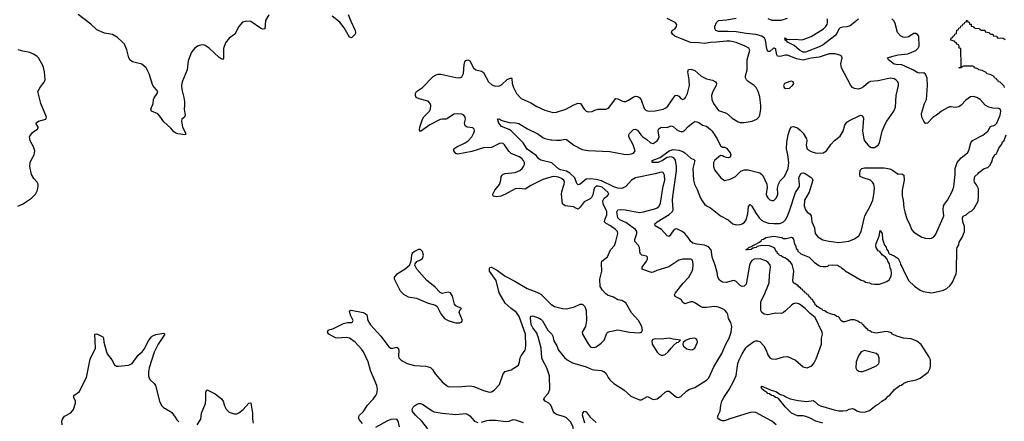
# Model space of a CAD drawing. Header units: inches. Extents: x 1473912 to 1647258, y 640388 to 773423.
# Tile 377 of 420: x 1604609 to 1614587, y 683287 to 687358. Entities that reach past the tile are written whole.
import ezdxf

# ---------------------------------------------------------------- set-up
doc = ezdxf.new("R2010")
doc.units = ezdxf.units.IN
doc.header["$MEASUREMENT"] = 0
doc.layers.add('B6608', color=7, linetype='Continuous')
doc.layers.add('B6618', color=7, linetype='Continuous')

msp = doc.modelspace()

# ---------------------------------------------------------------- linework, layer by layer
at = {"layer": 'B6608', "color": 5}
for points, elevation in [([(1607134.1, 687405.9), (1607098.7, 687350), (1607094.6, 687265.4), (1607070, 687263.5), (1607050, 687271), (1606950, 687339.7), (1606910, 687344.4), (1606868.3, 687331.7), (1606828.7, 687290), (1606790, 687212), (1606730, 687171.8), (1606696, 687124), (1606673.4, 687066.6), (1606675.3, 686970), (1606670, 686954), (1606650, 686960.5), (1606630, 686975.4), (1606530, 687069.8), (1606490, 687096.4), (1606470, 687102.6), (1606439.9, 687100.1), (1606409.2, 687090.8), (1606383, 687070), (1606350.5, 687030), (1606317.4, 686942.6), (1606306.5, 686850), (1606256, 686730), (1606250.3, 686690.3), (1606252.2, 686650), (1606272.7, 686570), (1606278, 686530), (1606279.1, 686490), (1606274, 686450), (1606287.3, 686390), (1606278, 686370), (1606250.8, 686349.2), (1606248.4, 686330), (1606259.5, 686270), (1606287.7, 686210), (1606290.8, 686190), (1606210, 686200.5), (1606190, 686207.3), (1606170, 686222), (1606138.9, 686258.9), (1606070, 686321.3), (1606030, 686382), (1606010, 686404.5), (1605944, 686430), (1605937.2, 686450), (1605960.9, 686510), (1605966, 686550), (1605972.5, 686567.5), (1606002, 686610), (1606008.7, 686630), (1605957.2, 686690), (1605921.2, 686810), (1605889.3, 686870), (1605845.9, 686905.9), (1605750.8, 686930.8), (1605727.3, 686947.3), (1605713.7, 686970), (1605693.9, 687053.9), (1605669.7, 687110), (1605651.7, 687131.7), (1605598.7, 687178.7), (1605550, 687207.3), (1605470, 687221), (1605390, 687255.1), (1605330, 687314), (1605202, 687410)], 680), ([(1607939.3, 687410), (1607963.9, 687343.9), (1608008.4, 687250), (1608012.4, 687230), (1608008, 687212), (1607970, 687173.2), (1607950, 687181.2), (1607897.3, 687277.3), (1607854.1, 687334.1), (1607775.1, 687395.1)], 680), ([(1604590, 685468.7), (1604637.2, 685490), (1604730, 685547.7), (1604769.5, 685590), (1604789.6, 685630), (1604797, 685670), (1604795.1, 685690), (1604786, 685710), (1604752.7, 685750), (1604730, 685788.7), (1604712.7, 685870), (1604714, 685910), (1604724.1, 685935.9), (1604757.2, 685990), (1604761.2, 686030), (1604749.5, 686069.5), (1604714, 686130), (1604708.7, 686170), (1604734, 686210), (1604755.3, 686230), (1604788.7, 686250), (1604796, 686264), (1604797.2, 686270), (1604773.2, 686310), (1604799, 686330), (1604874, 686350), (1604881.2, 686370), (1604824.5, 686510), (1604793.2, 686630), (1604821.2, 686678.8), (1604856.4, 686723.6), (1604866.3, 686750), (1604858.9, 686830), (1604845.6, 686885.6), (1604799.5, 686970), (1604780.9, 686990), (1604747.3, 687010), (1604710, 687025), (1604639.1, 687039.1), (1604594, 687054)], 720), ([(1610000, 685763.9), (1609990, 685762.6), (1609910, 685739.8), (1609790, 685677.4), (1609730, 685639.6), (1609670, 685646.1), (1609630, 685643.9), (1609530.4, 685590), (1609484, 685570), (1609442.3, 685562.3), (1609408.2, 685568.2), (1609402.9, 685590), (1609425.1, 685630), (1609471, 685689), (1609485, 685730), (1609489.8, 685770), (1609498, 685782), (1609508.5, 685791.5), (1609530, 685799.3), (1609630, 685811), (1609676.4, 685830), (1609701.8, 685850), (1609715.9, 685870), (1609723.1, 685890), (1609723.8, 685910), (1609715.3, 685930), (1609696.8, 685950), (1609670, 685966.5), (1609590, 686002.4), (1609565.9, 686025.9), (1609523.1, 686090), (1609510, 686102.4), (1609490, 686107.9), (1609470, 686102.9), (1609390, 686061.8), (1609310, 686059.5), (1609190, 686022.5), (1609050, 685995.4), (1609030, 686000.5), (1609009.7, 686030), (1609009.5, 686050), (1609039.5, 686070), (1609123.6, 686110), (1609155.1, 686130), (1609191.9, 686170), (1609212.4, 686210), (1609216.3, 686230), (1609214, 686250), (1609201, 686261), (1609144, 686270), (1609123.3, 686283.3), (1609116.8, 686310), (1609125.8, 686350), (1609122.8, 686370), (1609110.8, 686390), (1609090, 686400.3), (1609050, 686405.5), (1609010, 686400.8), (1608944, 686356), (1608930, 686350.9), (1608890, 686350.8), (1608870, 686345.6), (1608766.6, 686293.4), (1608670, 686225.1), (1608662, 686242), (1608664.2, 686270), (1608692, 686350), (1608705.4, 686374.6), (1608761.1, 686430), (1608772.4, 686450), (1608776.3, 686490), (1608769.6, 686510), (1608750, 686531.1), (1608656.4, 686556.4), (1608626, 686570), (1608619.5, 686590), (1608619.5, 686610), (1608629.3, 686630), (1608690, 686670.8), (1608798.9, 686781.1), (1608830, 686799.5), (1608850, 686804.9), (1608875.3, 686804.7), (1609030, 686771.8), (1609069.6, 686770.4), (1609090, 686779.1), (1609106.1, 686813.9), (1609114.3, 686905.7), (1609120.7, 686930), (1609130, 686944), (1609150, 686950.4), (1609170, 686942), (1609208.5, 686870), (1609230, 686850.5), (1609290, 686835.8), (1609310, 686821.6), (1609360.4, 686730), (1609390, 686701.3), (1609410, 686690.4), (1609430, 686686), (1609470, 686686.7), (1609490, 686696.4), (1609550, 686752), (1609590, 686770.6), (1609597.6, 686757.6), (1609601.1, 686710), (1609613.4, 686670), (1609644.9, 686610), (1609690, 686561.1), (1609790, 686516.5), (1609850, 686478), (1609930, 686439.7), (1610000, 686421.5)], 680), ([(1610000, 685906.3), (1609890, 685934.5), (1609870, 685949.2), (1609842.7, 685982.7), (1609750, 686045.4), (1609709.8, 686109.8), (1609590.7, 686230.7), (1609570, 686244.7), (1609490, 686274), (1609463.6, 686310), (1609450, 686354), (1609451.1, 686351.1), (1609465.6, 686354.4), (1609495.6, 686335.6), (1609570, 686316.5), (1609632.6, 686312.6), (1609665.8, 686305.8), (1609753.6, 686253.6), (1609860.2, 686200.2), (1609910, 686163.1), (1609930, 686154), (1609990, 686140.3), (1610000, 686139.5)], 660), ([(1608084.4, 683264.4), (1608050, 683307), (1608042.4, 683330), (1608054, 683350), (1608090, 683384.4), (1608135.1, 683450), (1608190, 683511.4), (1608217.1, 683550), (1608226.5, 683570), (1608233.3, 683610), (1608227.1, 683650), (1608162.3, 683802.3), (1608138.9, 683890), (1608092.1, 683990), (1608074.9, 684014.9), (1608007.2, 684090), (1607952.4, 684130), (1607917.1, 684137.1), (1607830, 684128.7), (1607810, 684133.5), (1607742.9, 684170), (1607729.6, 684190), (1607734, 684210), (1607790, 684226.7), (1607890, 684277.8), (1607930, 684287.6), (1607971.2, 684288.8), (1607983.2, 684296.8), (1607989.3, 684310), (1607962.3, 684362.3), (1607952.7, 684407.3), (1607967.7, 684412.3), (1608090.6, 684390), (1608110, 684380.9), (1608125.4, 684365.4), (1608138.5, 684310), (1608164, 684264), (1608270, 684148.9), (1608350, 684041.7), (1608370, 684028.9), (1608390, 684027.9), (1608430, 684039.5), (1608445.5, 684030), (1608450.2, 684010.2), (1608447.2, 683950), (1608451.4, 683931.4), (1608470, 683910.4), (1608490, 683897.4), (1608534.3, 683874.3), (1608610, 683851.4), (1608725.8, 683845.8), (1608771.8, 683831.8), (1608793.7, 683813.7), (1608818.3, 683770), (1608890, 683688.5), (1608930, 683652.2), (1608950, 683641.1), (1608970, 683636.9), (1609090, 683640.2), (1609171.9, 683648.1), (1609210, 683640.6), (1609310, 683598.3), (1609370, 683584.4), (1609390, 683586), (1609417, 683603), (1609470, 683659.1), (1609510, 683767.3), (1609528.7, 683791.3), (1609590, 683810.3), (1609662.6, 683857.4), (1609674.3, 683885.7), (1609682, 683930), (1609691, 683950), (1609732.2, 684010), (1609739.8, 684050), (1609733.6, 684170), (1609670.9, 684350), (1609644.5, 684390), (1609590, 684429.9), (1609530, 684485.5), (1609466.3, 684590), (1609435.8, 684715.8), (1609371.3, 684810), (1609370, 684838), (1609374.8, 684845.2), (1609389.7, 684850.3), (1609450, 684816), (1609530, 684757.3), (1609626.7, 684706.7), (1609752, 684632), (1609850, 684596.6), (1609890, 684575), (1609990, 684474), (1610000, 684468.2)], 680), ([(1610000, 683426.2), (1609990, 683451.5), (1609970, 683472.2), (1609934, 683490), (1609921.3, 683510), (1609928.3, 683530), (1609964.2, 683570), (1609982.4, 683610), (1609978.5, 683750), (1609950.4, 683830.4), (1609906.2, 683910), (1609899.8, 683930), (1609892.8, 684030), (1609864.3, 684144.3), (1609846.1, 684186.1), (1609810, 684236.4), (1609793.8, 684270), (1609786.8, 684333.2), (1609790, 684354.8), (1609810, 684357.6), (1609872.8, 684332.8), (1609890, 684324.4), (1609907, 684307), (1609962.3, 684210), (1610000, 684169.7)], 660), ([(1605039.8, 683250), (1605037.6, 683290), (1605042.7, 683310), (1605061.5, 683338.5), (1605126.7, 683373.3), (1605154.5, 683405.5), (1605175.6, 683470), (1605175.6, 683490), (1605158.3, 683530), (1605158, 683550), (1605214.2, 683590), (1605257.6, 683682.4), (1605285, 683730), (1605321.8, 683918.2), (1605376.4, 684030), (1605370, 684170.7), (1605390, 684172.4), (1605450, 684144.9), (1605458, 684130), (1605462, 684090), (1605487.9, 683990), (1605497, 683970), (1605542, 683910), (1605570, 683861), (1605590, 683846), (1605610, 683846), (1605710, 683857.1), (1605730, 683861.6), (1605750, 683872.7), (1605810, 683958), (1605850, 683992.7), (1605870, 684017.1), (1605915.7, 684104.3), (1605940, 684140), (1605952.7, 684150), (1605990, 684165.7), (1606070, 684180.7), (1606079.1, 684170), (1606011.8, 684068.2), (1605973.3, 683986.7), (1605921.2, 683830), (1605914.5, 683790), (1605914.8, 683750), (1605918.6, 683730), (1605930, 683707.4), (1605971.9, 683671.9), (1605986, 683650), (1606026.3, 683490), (1606046.7, 683446.7), (1606066.1, 683426.1), (1606131.5, 683391.5), (1606150, 683375.5), (1606185.5, 683330), (1606201.7, 683301.7), (1606221.3, 683281.3)], 680), ([(1606408.2, 683250), (1606443.1, 683310), (1606451.3, 683370), (1606492, 683468), (1606496.9, 683510), (1606496.6, 683583.4), (1606501.2, 683598.8), (1606510, 683606.8), (1606590, 683567), (1606654, 683514), (1606671.5, 683491.5), (1606682.8, 683442.8), (1606700.5, 683410), (1606730, 683381.6), (1606781.7, 683361.7), (1606810, 683363.8), (1606830, 683374), (1606873, 683407), (1606930, 683470.6), (1606950, 683474.8), (1606952.2, 683472.2), (1606969.2, 683370), (1606968.5, 683310), (1606975, 683270)], 680), ([(1608743.7, 683210), (1608684.4, 683290), (1608619.7, 683350), (1608590, 683385.6), (1608587.2, 683410), (1608596.5, 683430), (1608610, 683445.8), (1608630, 683459.2), (1608650, 683467.4), (1608670, 683468.5), (1608690, 683461.6), (1608790, 683392.2), (1608810, 683384.2), (1608890, 683369.2), (1609030, 683357.3), (1609130, 683365.5), (1609150, 683357.1), (1609170, 683341.6), (1609217.1, 683290), (1609250, 683275.6)], 660), ([(1608456.9, 683230), (1608446, 683290), (1608429.3, 683309.3), (1608370, 683304.2), (1608330, 683289.7), (1608215.4, 683224.6)], 680), ([(1609290, 683278.3), (1609343.8, 683296.2), (1609370, 683299.6), (1609430, 683298.5), (1609534.3, 683285.7), (1609569.7, 683290.3), (1609610, 683306), (1609630, 683303.8), (1609710, 683274.9)], 660)]:
    msp.add_lwpolyline(points, dxfattribs=dict(at, elevation=elevation))
at = {"layer": 'B6608', "color": 5, "elevation": 720}
msp.add_lwpolyline([(1608670, 685029), (1608650, 685029), (1608610, 685009.2), (1608586.8, 684990), (1608578.8, 684970), (1608572, 684910), (1608556.3, 684863.7), (1608514.8, 684830), (1608425.9, 684774.1), (1608404.9, 684750), (1608404.9, 684730), (1608412.6, 684710), (1608465.7, 684610), (1608496.7, 684576.7), (1608544, 684550), (1608630, 684535), (1608750, 684484.2), (1608823.4, 684463.4), (1608838.4, 684450), (1608876.1, 684376.1), (1608914.8, 684330), (1608950, 684310.5), (1608990, 684295.5), (1609030, 684286.4), (1609070, 684286), (1609087, 684293), (1609097, 684310), (1609064, 684390), (1609070, 684414), (1609086, 684430), (1609030, 684459), (1609014.8, 684474.8), (1608996, 684556), (1608975.1, 684590), (1608950, 684597.6), (1608890, 684582.9), (1608870, 684591.6), (1608816, 684650), (1608735.3, 684715.3), (1608634.5, 684830), (1608614, 684870), (1608615.3, 684884.7), (1608633.2, 684906.8), (1608670, 684924), (1608690, 684938.8), (1608702, 684970), (1608692, 685010)], close=True, dxfattribs=at)
at = {"layer": 'B6618', "color": 5}
for points, elevation in [([(1610000, 686139.5), (1610050, 686135.8), (1610090, 686138), (1610130, 686147.2), (1610150, 686144.9), (1610225.7, 686085.7), (1610310, 686043.2), (1610370, 686031.6), (1610590, 686023.2), (1610730, 685995.4), (1610770, 685991.9), (1610810, 685997.5), (1610830, 686006.2), (1610844.8, 686030), (1610827, 686090), (1610781.8, 686170), (1610781, 686190), (1610790, 686206), (1610830, 686244.9), (1610850, 686250.3), (1610870, 686237.6), (1610904.9, 686190), (1610925.3, 686170), (1610964.8, 686144.8), (1611003, 686110), (1611030, 686104.9), (1611069.6, 686130), (1611082.7, 686150), (1611088.6, 686170), (1611078.3, 686230), (1611084.2, 686250), (1611098, 686262), (1611112.2, 686267.8), (1611170, 686263.9), (1611210, 686282), (1611230, 686276), (1611270, 686240.2), (1611290, 686230.2), (1611310, 686224.2), (1611330, 686224.9), (1611350, 686237.6), (1611384.6, 686275.4), (1611430, 686313), (1611450, 686324.9), (1611470, 686322), (1611490, 686315.5), (1611528.5, 686288.5), (1611570, 686277.6), (1611610, 686246.7), (1611625.3, 686230), (1611676.9, 686150), (1611710, 686081), (1611730, 686066), (1611750, 686067.3), (1611770, 686055.5), (1611810.4, 686010), (1611816.3, 685990), (1611810, 685965.2), (1611790, 685958), (1611770, 685960.7), (1611746.9, 685966.9), (1611730, 685978), (1611710, 685980.9), (1611650.4, 685930), (1611641.5, 685910), (1611640.3, 685870), (1611650, 685834.8), (1611714.2, 685754.2), (1611750, 685728), (1611810, 685740.3), (1611862.9, 685770), (1611917.5, 685822.5), (1611950, 685836.3), (1611990, 685834.9), (1612110, 685804.4), (1612130, 685790.5), (1612138.2, 685778.2), (1612179.3, 685690), (1612183.4, 685656.6), (1612174.8, 685590), (1612181, 685570), (1612190, 685552), (1612210, 685532), (1612230, 685524.7), (1612250, 685524.7), (1612270, 685544.7), (1612284, 685570), (1612291.8, 685590), (1612289.4, 685650), (1612298.7, 685690), (1612316.1, 685723.9), (1612359.7, 685770), (1612396.5, 685850), (1612403.9, 685910), (1612394.3, 685990), (1612381.2, 686050), (1612384.2, 686115.8), (1612396, 686190), (1612413.7, 686246.3), (1612430, 686272.4), (1612450, 686275.8), (1612490, 686261.3), (1612519.1, 686239.1), (1612547.9, 686207.9), (1612582.4, 686150), (1612584.9, 686130), (1612578.9, 686090), (1612581.7, 686070), (1612588.8, 686050), (1612599.9, 686039.9), (1612630, 686021.7), (1612670, 686010.3), (1612693.6, 686006.4), (1612750, 686007.7), (1612784, 686030), (1612827.5, 686092.5), (1612867, 686133), (1612922.7, 686177.3), (1612953.1, 686226.9), (1612969.7, 686290), (1612990, 686319.3), (1613010, 686334.4), (1613130, 686391), (1613150, 686384.7), (1613160.7, 686360.7), (1613150.4, 686230), (1613162.4, 686150), (1613170.4, 686130), (1613205.7, 686085.7), (1613230, 686065.5), (1613241.7, 686061.7), (1613270, 686062.4), (1613310, 686086.7), (1613323.5, 686110), (1613350.7, 686229.3), (1613380.2, 686300.2), (1613395.6, 686330), (1613467.6, 686432.4), (1613485.4, 686470), (1613490.8, 686590), (1613515.9, 686690), (1613515.3, 686710), (1613508.3, 686728.3), (1613489.1, 686749.1), (1613470, 686759.8), (1613430, 686767), (1613310, 686738.3), (1613230, 686731.6), (1613210, 686722), (1613160.6, 686679.4), (1613130, 686661.6), (1613104.7, 686655.3), (1613070, 686659.7), (1613050, 686671.3), (1613030, 686691.8), (1612938.7, 686870), (1612931.5, 686910), (1612945.2, 686970), (1612937.2, 686990), (1612930, 686995.1), (1612872.2, 687012.2), (1612812.9, 687012.9), (1612710, 686979.4), (1612630, 686967.4), (1612550, 686947), (1612480.8, 686960.8), (1612390, 686997.8), (1612370, 686998.8), (1612330, 686987.4), (1612305.4, 686985.4), (1612289.7, 686989.7), (1612281.1, 687001.1), (1612273.3, 687053.3), (1612270, 687061.2), (1612255.3, 687070), (1612246.8, 687070), (1612210, 687035.1), (1612190, 687037), (1612181.5, 687061.5), (1612166.9, 687150), (1612157.1, 687170), (1612130.2, 687190.2), (1612070, 687207.7), (1611970, 687217.1), (1611870, 687236), (1611790, 687239.9), (1611690, 687237.3), (1611665.1, 687250), (1611652.1, 687270), (1611652.2, 687290), (1611668.9, 687331.1), (1611689, 687351), (1611770, 687355.5), (1611870, 687372.5)], 660), ([(1610000, 686421.5), (1610010, 686418.9), (1610050, 686422.2), (1610144, 686450), (1610223.5, 686496.5), (1610270, 686513.7), (1610290.6, 686510), (1610330.4, 686450), (1610350, 686432.4), (1610370, 686425.3), (1610410, 686427), (1610437.7, 686442.3), (1610470, 686450.4), (1610550, 686450.7), (1610577.2, 686462.8), (1610650, 686558.4), (1610670, 686557.6), (1610710, 686536), (1610729.6, 686530.4), (1610750, 686530.3), (1610778.2, 686541.8), (1610825.6, 686574.4), (1610850, 686582.4), (1610870, 686580.8), (1610890, 686568.9), (1610905.3, 686545.3), (1610937, 686457), (1610958.5, 686438.5), (1610990, 686432.4), (1611050, 686434.3), (1611130, 686451), (1611156.2, 686463.8), (1611177.4, 686482.6), (1611250, 686590.4), (1611270, 686594.9), (1611290, 686582), (1611310, 686559.3), (1611330, 686550.4), (1611350, 686560.4), (1611357.4, 686570), (1611376.8, 686610), (1611395.7, 686690), (1611394.4, 686750), (1611378.9, 686830), (1611386.7, 686853.3), (1611410, 686857.6), (1611450, 686844.2), (1611510, 686790.2), (1611534.9, 686774.9), (1611570, 686759.8), (1611630, 686745), (1611659.5, 686730), (1611670.3, 686710), (1611666.5, 686690), (1611632.4, 686630), (1611621, 686590), (1611622.3, 686550), (1611639, 686510), (1611690, 686439.1), (1611771.6, 686411.6), (1611830, 686361.7), (1611890, 686323.1), (1611910, 686316), (1611950, 686314.6), (1612031.3, 686328.7), (1612079.3, 686350), (1612099.5, 686370), (1612110, 686391.3), (1612121.3, 686450), (1612121.3, 686490), (1612110, 686575.3), (1612091.7, 686631.7), (1612072.3, 686670), (1612052.3, 686690), (1611990, 686733), (1611974.3, 686750), (1611965.4, 686770), (1611965.4, 686790), (1611979.7, 686850), (1611982, 686950), (1612008.2, 687050), (1611999.6, 687070), (1611960.7, 687090), (1611870, 687125.5), (1611810, 687139.2), (1611770, 687141), (1611670, 687128.8), (1611610, 687127.7), (1611550, 687117.2), (1611490, 687125.2), (1611406.5, 687126.5), (1611249.3, 687190), (1611224.5, 687210), (1611215.1, 687230), (1611222.7, 687250), (1611250, 687270.4), (1611266, 687290), (1611269.6, 687310), (1611251.5, 687330), (1611172, 687370)], 680), ([(1612273.6, 683250), (1612231.6, 683290), (1612070, 683378), (1612050, 683380.9), (1612010, 683376.2), (1611806.4, 683313.6), (1611750, 683291.6), (1611730, 683291.8), (1611710, 683299.5), (1611693.2, 683310), (1611683.6, 683323.6), (1611680.9, 683330), (1611687.3, 683350), (1611707.8, 683390), (1611713.5, 683450), (1611723.9, 683490), (1611744.2, 683530), (1611797.2, 683610), (1611842, 683690), (1611869.7, 683750.3), (1611886.4, 683873.6), (1611898.5, 683910), (1611930, 683971.8), (1611967.6, 684032.4), (1611983.5, 684050), (1612050, 684097.8), (1612070, 684104.6), (1612084.2, 684104.2), (1612110, 684095.3), (1612150, 684054), (1612172.8, 684010), (1612190, 683960.7), (1612210, 683930.7), (1612230, 683920.5), (1612270, 683917.1), (1612350, 683940.4), (1612390, 683943.8), (1612470, 683908.5), (1612550, 683839.5), (1612590, 683830.4), (1612635.1, 683850), (1612659.4, 683880.6), (1612679.7, 683920.3), (1612734.2, 684070), (1612734.8, 684130), (1612743.8, 684170), (1612740.3, 684190), (1612670, 684339), (1612619.1, 684379.1), (1612570, 684430.6), (1612510, 684473.8), (1612490, 684482.2), (1612470, 684484.1), (1612450, 684478.8), (1612432.7, 684467.3), (1612370, 684405.7), (1612350, 684389.7), (1612330, 684381), (1612270, 684382.8), (1612190, 684367.3), (1612154, 684374), (1612129.7, 684390), (1612120.9, 684410), (1612118.7, 684430), (1612119.8, 684490), (1612124.2, 684510), (1612154.6, 684565.4), (1612203, 684690), (1612206.9, 684770), (1612219.1, 684850), (1612213.5, 684873.5), (1612190, 684900.7), (1612170, 684914.5), (1612113.1, 684933.1), (1612051, 684931), (1612030, 684917.7), (1612011.6, 684890), (1612005.4, 684870), (1611970, 684679), (1611950, 684655.6), (1611930, 684654.3), (1611910, 684663.5), (1611870, 684704), (1611850, 684713.6), (1611830, 684712.3), (1611770, 684693.4), (1611730, 684696.8), (1611699.7, 684719.7), (1611682.6, 684750), (1611676.9, 684796.9), (1611658, 684870), (1611627.5, 684950), (1611619.9, 685010), (1611612.1, 685030), (1611590, 685055.9), (1611550, 685073.9), (1611470, 685082.6), (1611430, 685094), (1611410.4, 685110.4), (1611383.9, 685150), (1611349.5, 685189.5), (1611323.5, 685210), (1611270, 685237.6), (1611250, 685235.6), (1611230, 685219.7), (1611190, 685160.5), (1611170, 685167.6), (1611113.3, 685230), (1611049.6, 685270), (1611045.1, 685290), (1611069.6, 685310), (1611190, 685382.1), (1611221.4, 685410), (1611231.8, 685430), (1611225.5, 685530), (1611227.3, 685567.3), (1611264.8, 685824.8), (1611266.4, 685870), (1611255.9, 685935.9), (1611237.5, 685957.5), (1611210, 685968), (1611170, 685962), (1611124.2, 685930), (1611078, 685910), (1611018, 685910), (1611019.3, 685930), (1611098.2, 685961.8), (1611190, 686028.8), (1611230, 686041.8), (1611290, 686035.7), (1611330, 686022.7), (1611350.2, 686010), (1611410, 685955.5), (1611441.1, 685941.1), (1611451.5, 685930), (1611431.7, 685850), (1611436.5, 685730), (1611446.5, 685690), (1611475.9, 685635.9), (1611508.3, 685550), (1611523.6, 685523.6), (1611550, 685488.4), (1611570, 685470.4), (1611610.2, 685450.2), (1611710, 685370.3), (1611790, 685330.3), (1611835.5, 685290), (1611870, 685279.7), (1611910, 685283), (1611930, 685290.2), (1611953, 685307), (1611970, 685328.9), (1611989.1, 685390), (1611994.5, 685465.5), (1612010, 685485.5), (1612030, 685466.7), (1612064.9, 685404.9), (1612102.9, 685350), (1612127, 685327), (1612150, 685313.7), (1612196.5, 685296.5), (1612250, 685290.9), (1612310, 685294), (1612330, 685298.8), (1612350, 685310.2), (1612370.3, 685329.7), (1612390, 685367.9), (1612414.7, 685430), (1612471.7, 685608.3), (1612511.1, 685668.9), (1612512.9, 685692.9), (1612505.8, 685750), (1612510, 685773.4), (1612530, 685801.6), (1612550, 685804.4), (1612570, 685799.5), (1612630, 685759.3), (1612639.3, 685750), (1612646.4, 685730), (1612608.7, 685610), (1612563.7, 685530), (1612559.3, 685470), (1612571.7, 685430), (1612588.6, 685408.6), (1612614.9, 685390), (1612629, 685370), (1612638, 685310), (1612663.1, 685250), (1612670.6, 685190), (1612697.3, 685157.3), (1612747.9, 685127.9), (1612810, 685111.8), (1612910, 685100.3), (1613010, 685113.7), (1613070, 685136.9), (1613113.3, 685166.7), (1613136.5, 685210), (1613172.5, 685370), (1613230, 685475.3), (1613253.2, 685530), (1613265.6, 685585.6), (1613273, 685650), (1613265, 685690), (1613251.7, 685711.7), (1613230.5, 685730.5), (1613155.3, 685755.3), (1613127.3, 685770), (1613123.6, 685790), (1613126.3, 685833.7), (1613144, 685850), (1613170, 685855.8), (1613370, 685855.9), (1613426, 685846), (1613453.6, 685833.6), (1613510, 685794), (1613550, 685796), (1613570, 685782), (1613573.7, 685730), (1613551.4, 685630), (1613551.3, 685571.3), (1613561.7, 685530), (1613568.9, 685450), (1613577.8, 685410), (1613600.4, 685340.4), (1613625.3, 685290), (1613647, 685230), (1613670, 685204.2), (1613750, 685155.5), (1613790, 685144.9), (1613830, 685142), (1613850, 685144.9), (1613870, 685155.5), (1613890, 685178), (1613968.3, 685351.7), (1613973.3, 685370), (1613968.3, 685430), (1613972.2, 685470), (1613980.3, 685490), (1614009.8, 685530), (1614055.8, 685610), (1614075.2, 685664.8), (1614088.9, 685790), (1614088.9, 685850), (1614108.7, 685910), (1614150, 685959.5), (1614214, 686010), (1614226.9, 686033.1), (1614248.6, 686110), (1614265.4, 686134.6), (1614370, 686188.8), (1614420.5, 686230), (1614446, 686274), (1614490, 686288.1), (1614511.9, 686310), (1614543.5, 686390), (1614552.3, 686430), (1614549.1, 686449.1), (1614530, 686457.2), (1614470, 686460.5), (1614430, 686471.5), (1614393.2, 686493.2), (1614342, 686550), (1614310, 686569.6), (1614270, 686580.7), (1614244.8, 686575.2), (1614196.3, 686543.7), (1614148.7, 686491.3), (1614126, 686474), (1614090, 686467.3), (1614050, 686475.6), (1614030, 686473.3), (1614010, 686463.6), (1613950, 686429.6), (1613910, 686396.9), (1613867.3, 686370), (1613810, 686309.3), (1613790, 686305.2), (1613784, 686310), (1613770, 686328.7), (1613751.5, 686370), (1613747, 686407), (1613779.2, 686510), (1613798.7, 686550), (1613808.5, 686690), (1613804, 686764), (1613790, 686805.2), (1613770, 686820.7), (1613730, 686817.2), (1613710, 686821), (1613658.7, 686850), (1613550, 686900.3), (1613490, 686902.7), (1613470, 686909.1), (1613413.3, 686950), (1613403.7, 686970), (1613456, 686990), (1613510, 687003.5), (1613610, 687011.3), (1613690, 687045.7), (1613715, 687070), (1613723.7, 687090), (1613721, 687190), (1613708.9, 687208.9), (1613690, 687219.2), (1613670, 687219.3), (1613615.8, 687184.2), (1613590, 687177.9), (1613561.3, 687181.3), (1613534.1, 687194.1), (1613504.3, 687230), (1613480.9, 687320.9), (1613470, 687344.5), (1613447.3, 687367.3)], 640), ([(1612190.4, 687370), (1612230, 687354.7), (1612325.1, 687354.9), (1612390, 687374.9)], 660), ([(1613110, 687362.9), (1613023.6, 687296.4), (1612990, 687284.5), (1612950, 687282.9), (1612924.4, 687275.6), (1612910, 687260.7), (1612890, 687219.8), (1612870, 687195.2), (1612750, 687103.2), (1612710, 687083.3), (1612570.6, 687030.6), (1612549.7, 687030), (1612510, 687048.3), (1612456.9, 687096.9), (1612389.8, 687130), (1612382.2, 687142.2), (1612367.4, 687150), (1612367.2, 687167.2), (1612358, 687170), (1612370, 687171.8), (1612382.3, 687162.3), (1612410, 687156.9), (1612470, 687159.2), (1612530, 687152.8), (1612550, 687156.9), (1612630, 687187.4), (1612753.3, 687266.7), (1612779.1, 687290), (1612791.8, 687310), (1612795.5, 687330), (1612793.6, 687366.4)], 640), ([(1614589.3, 686670), (1614585.2, 686685.2), (1614544.7, 686724.7), (1614529, 686730), (1614523.1, 686743.1), (1614510, 686749), (1614503.1, 686763.1), (1614489, 686770), (1614483.1, 686783.1), (1614443.1, 686803.1), (1614410, 686809.5), (1614403.1, 686823.1), (1614362, 686842), (1614328, 686850), (1614319, 686859), (1614286, 686870), (1614282, 686882), (1614267.3, 686887.3), (1614172.7, 686887.3), (1614158, 686882), (1614154, 686870), (1614130, 686866), (1614130, 686872), (1614146, 686874), (1614149, 686891), (1614146, 687066), (1614130, 687068), (1614128.7, 687088.7), (1614122, 687102), (1614106, 687110), (1614102, 687122), (1614086, 687130), (1614082, 687142), (1614046, 687150), (1614047.3, 687172.7), (1614062, 687178), (1614067.3, 687192.7), (1614082, 687198), (1614087.3, 687212.7), (1614102, 687218), (1614107.3, 687252.7), (1614122, 687258), (1614127.3, 687272.7), (1614142, 687278), (1614147.3, 687292.7), (1614162, 687298), (1614167.3, 687312.7), (1614182, 687318), (1614187.3, 687332.7), (1614202, 687338), (1614210, 687354), (1614218, 687338), (1614230, 687334), (1614234, 687314), (1614250, 687312), (1614252.7, 687292.7), (1614274, 687290), (1614278, 687278), (1614292.7, 687272.7), (1614334, 687270), (1614338, 687258), (1614352.7, 687252.7), (1614390, 687250.8), (1614394, 687234), (1614434, 687230), (1614438, 687218), (1614451.6, 687211.6), (1614472, 687210), (1614474, 687194), (1614512, 687190), (1614514, 687174), (1614531.6, 687171.6), (1614544.7, 687175.3), (1614574, 687170), (1614596.9, 687156.9)], 620), ([(1612748, 683270), (1612675.3, 683290), (1612620.7, 683320.7), (1612576.2, 683336.2), (1612550, 683342), (1612490, 683342.9), (1612430, 683369.7), (1612370, 683429.6), (1612298.6, 683518.6), (1612286.8, 683526.8), (1612269, 683530), (1612247, 683547), (1612229, 683550), (1612207, 683567), (1612189.2, 683570), (1612181.2, 683581.2), (1612162, 683590), (1612130, 683615.3), (1612124.1, 683635.9), (1612130, 683644.7), (1612222.8, 683602.8), (1612272, 683590), (1612318.8, 683558.8), (1612352, 683550), (1612374.4, 683534.4), (1612416.3, 683516.3), (1612497.1, 683497.1), (1612586.8, 683486.8), (1612650, 683497.3), (1612670, 683486), (1612698.8, 683458.8), (1612725.8, 683445.8), (1612864.1, 683404.1), (1612910, 683394), (1612950, 683393.4), (1612990, 683398.4), (1613015.3, 683410), (1613050, 683417), (1613070, 683410.3), (1613093.3, 683393.3), (1613122.8, 683382.8), (1613170, 683381.6), (1613222, 683398), (1613289.5, 683450), (1613316.9, 683463.1), (1613344.5, 683490), (1613385.3, 683514.7), (1613410, 683542), (1613427, 683553), (1613473.2, 683610), (1613529.3, 683650), (1613544.7, 683655.3), (1613570, 683674.4), (1613608.7, 683690), (1613692.3, 683707.7), (1613735.9, 683724.1), (1613814.2, 683785.8), (1613835.6, 683824.4), (1613840.7, 683850), (1613839.3, 683910), (1613822.9, 683942.9), (1613744.5, 684064.5), (1613701.2, 684101.2), (1613643.7, 684123.7), (1613566, 684130), (1613498, 684150), (1613455.3, 684170), (1613443.3, 684183.3), (1613410, 684194), (1613390, 684197.2), (1613290, 684182), (1613242, 684190), (1613223.9, 684203.9), (1613207, 684210), (1613202, 684222), (1613190, 684227), (1613181.2, 684241.2), (1613170, 684246.6), (1613163.2, 684263.2), (1613149.4, 684270), (1613142.7, 684282.7), (1613118, 684290), (1613103.7, 684303.7), (1613070, 684315.3), (1613030, 684315.3), (1612970, 684295.3), (1612950, 684295.3), (1612930, 684309), (1612916.5, 684336.5), (1612906.3, 684346.3), (1612889, 684350), (1612867, 684367), (1612846, 684370), (1612790, 684389.5), (1612767.3, 684407.3), (1612749.4, 684410), (1612742.7, 684422.7), (1612722, 684430), (1612705.4, 684445.4), (1612689.4, 684450), (1612682.7, 684462.7), (1612670, 684467), (1612665.6, 684485.6), (1612650, 684504), (1612642, 684522), (1612630, 684527), (1612623.7, 684543.7), (1612609.6, 684550), (1612604.5, 684564.5), (1612589.6, 684570), (1612584.5, 684584.5), (1612569.5, 684590), (1612563.2, 684603.2), (1612550, 684607.3), (1612542, 684622), (1612526.6, 684630), (1612521.2, 684641.2), (1612505.2, 684650), (1612499.5, 684659.5), (1612464.5, 684684.5), (1612449.4, 684690), (1612443.7, 684710), (1612445.6, 684750), (1612455.3, 684810), (1612436.5, 684876.5), (1612420.2, 684900.2), (1612405.2, 684910), (1612399.5, 684919.5), (1612363.2, 684943.2), (1612344, 684950), (1612326, 684966), (1612310, 684969.7), (1612303.2, 684983.2), (1612290, 684987.3), (1612284.5, 685004.5), (1612275.3, 685010), (1612260.2, 685040.2), (1612248.2, 685048.2), (1612205.8, 685065.8), (1612132, 685068), (1612081.4, 685058.6), (1612071.3, 685050), (1612038, 685042), (1612022, 685030), (1611984, 685024), (1611970, 685026), (1611968.7, 685030), (1611985.6, 685034.4), (1611998, 685050), (1612022, 685058), (1612038, 685070), (1612062, 685078), (1612100.2, 685099.8), (1612122.7, 685117.3), (1612130, 685130.5), (1612146.6, 685133.4), (1612170.6, 685150.6), (1612250, 685164.7), (1612332, 685150), (1612350, 685141), (1612378, 685142), (1612430, 685154), (1612438, 685150), (1612450, 685132), (1612461.4, 685081.4), (1612470, 685071.3), (1612478, 685038), (1612490.4, 685030), (1612493.2, 685013.2), (1612526.4, 684986.4), (1612611, 684950), (1612661.4, 684901.4), (1612706.4, 684866.4), (1612719.8, 684859.8), (1612750, 684854.9), (1612783.2, 684856.8), (1612798.6, 684861.4), (1612808.7, 684870), (1612850, 684874.9), (1612898, 684870), (1612915.5, 684855.5), (1612930.8, 684850), (1612938.8, 684838.8), (1612958, 684830), (1612973.2, 684813.2), (1613136.8, 684716.8), (1613162, 684710), (1613178.8, 684698.8), (1613222, 684690), (1613240.7, 684680.7), (1613270, 684676.3), (1613322.7, 684677.3), (1613395.5, 684704.5), (1613419.6, 684720.4), (1613440.9, 684759.1), (1613443.6, 684790), (1613440.2, 684820.2), (1613430, 684842), (1613423.3, 684883.3), (1613407.8, 684910), (1613404.8, 684924.8), (1613387.5, 684947.5), (1613350, 684975.3), (1613327, 685007), (1613310, 685015.3), (1613289.5, 685050), (1613284.5, 685070), (1613287, 685090), (1613317.2, 685162.8), (1613330, 685222), (1613350, 685191.3), (1613353.4, 685133.4), (1613373.2, 685073.2), (1613390, 685051), (1613393.4, 685033.4), (1613410, 685011.3), (1613413.7, 684993.7), (1613423.5, 684983.5), (1613470, 684966), (1613510, 684938.8), (1613530, 684898), (1613535.2, 684875.2), (1613550, 684856), (1613574.4, 684794.4), (1613590, 684771), (1613615.5, 684715.5), (1613676.3, 684656.3), (1613735.9, 684615.9), (1613764, 684604), (1613849.4, 684590.6), (1613918, 684602), (1613970, 684617.3), (1614004.8, 684635.2), (1614037.5, 684662.5), (1614062, 684698), (1614098, 684782), (1614102, 684810), (1614105.1, 685030), (1614110, 685050.8), (1614124.9, 685075.1), (1614130, 685102), (1614163.9, 685156.1), (1614183, 685210), (1614183, 685263), (1614165.4, 685310), (1614162.4, 685350), (1614170, 685366.8), (1614199.1, 685380.9), (1614234, 685410), (1614258.6, 685421.4), (1614279.1, 685440.9), (1614320.5, 685519.5), (1614326, 685570), (1614323.9, 685643.9), (1614305.3, 685685.3), (1614286.6, 685710), (1614283, 685730), (1614288.2, 685770), (1614322, 685798), (1614330, 685810.5), (1614382, 685850), (1614418.4, 685861.6), (1614440.2, 685879.8), (1614462, 685918), (1614470, 685956), (1614485.4, 685974.6), (1614490, 685990.6), (1614503.2, 685996.8), (1614518.6, 686021.4), (1614530, 686056), (1614562, 686098), (1614570, 686121), (1614584.8, 686135.2), (1614607.3, 686190)], 620), ([(1610000, 684169.7), (1610004.7, 684164.7), (1610011.8, 684150), (1610021.5, 684101.5), (1610053, 684053), (1610070, 684008.4), (1610130, 683933.4), (1610158, 683910), (1610210, 683880.2), (1610350, 683838.9), (1610410, 683813.8), (1610430, 683807.6), (1610501.1, 683801.1), (1610530, 683792.4), (1610551.6, 683771.6), (1610571.8, 683731.8), (1610590, 683707.7), (1610630.5, 683670), (1610730, 683606.7), (1610803, 683543), (1610890, 683506.7), (1610910, 683506.4), (1610970, 683538), (1611030, 683507.7), (1611070, 683516.3), (1611110, 683544), (1611150, 683584), (1611170, 683594), (1611190, 683593.4), (1611250, 683540.7), (1611270, 683530.7), (1611290, 683527.7), (1611310, 683537.3), (1611367.3, 683592.7), (1611390, 683608.2), (1611450.9, 683629.1), (1611570, 683706), (1611591.1, 683728.9), (1611642.1, 683837.9), (1611725, 683975), (1611764.1, 684070), (1611798.7, 684130), (1611819.7, 684190), (1611825.7, 684250), (1611815.8, 684290), (1611792.8, 684330), (1611784.7, 684370), (1611775.1, 684390), (1611753.7, 684413.7), (1611730, 684427.6), (1611690, 684443), (1611650, 684449.7), (1611570, 684440.4), (1611530, 684441.5), (1611507, 684450), (1611450, 684489.6), (1611430, 684496.9), (1611410, 684497.2), (1611350, 684478.7), (1611330, 684491.8), (1611314.6, 684514.6), (1611297.6, 684530), (1611253, 684553), (1611245.6, 684570), (1611255.8, 684590), (1611331.4, 684688.6), (1611388.5, 684750), (1611423, 684810), (1611431.1, 684830), (1611434, 684870), (1611430, 684908), (1611422.5, 684922.5), (1611410, 684931.8), (1611330, 684930.8), (1611290, 684922.4), (1611186.5, 684853.5), (1611065, 684815), (1611030, 684799.4), (1611010, 684796.1), (1610925.2, 684825.2), (1610918, 684830), (1610917.6, 684850), (1610961.1, 684910), (1610971.2, 684930), (1610971.8, 684950), (1610961.2, 684961.2), (1610913, 684973), (1610902.2, 684982.2), (1610897.6, 684990), (1610889.8, 685050), (1610879.2, 685070), (1610841.8, 685110), (1610842, 685130), (1610862.8, 685190), (1610862.5, 685210), (1610850.6, 685230), (1610824.5, 685250), (1610750, 685302), (1610690.9, 685330), (1610671.1, 685351.1), (1610659.4, 685410), (1610670, 685431.2), (1610706.2, 685433.8), (1610746, 685430), (1610890, 685402.8), (1610930, 685410.1), (1611054.3, 685445.7), (1611070, 685451.5), (1611090, 685467.2), (1611102.3, 685497.7), (1611129.9, 685670), (1611145.2, 685730), (1611143.2, 685783.2), (1611130.6, 685810.6), (1611110, 685812.5), (1611050, 685794.2), (1610850, 685755.2), (1610810, 685732.6), (1610750, 685668.8), (1610710, 685647.9), (1610670, 685649.9), (1610630, 685662.7), (1610505.1, 685725.1), (1610450, 685739.3), (1610394.8, 685745.2), (1610350, 685740.7), (1610290, 685689.8), (1610270, 685684), (1610256.4, 685696.4), (1610233.7, 685753.7), (1610182.7, 685802.7), (1610150, 685821.5), (1610090, 685834.9), (1610070, 685845.3), (1610005, 685905), (1610000, 685906.3)], 660), ([(1610000, 684468.2), (1610030, 684450.9), (1610110, 684432.3), (1610150, 684429.1), (1610231.6, 684448.4), (1610290, 684473.7), (1610310, 684474), (1610316.3, 684470), (1610335.5, 684450), (1610350.4, 684410.4), (1610352, 684310), (1610342, 684250), (1610310.3, 684190), (1610311.6, 684170), (1610371.3, 684071.3), (1610390, 684045.5), (1610399.5, 684039.5), (1610430, 684035.3), (1610450, 684042.6), (1610502.2, 684077.8), (1610531.6, 684110), (1610559.1, 684180.9), (1610569.7, 684190.3), (1610590, 684198.4), (1610670, 684214.9), (1610790, 684190.4), (1610890, 684184), (1610909.1, 684190.9), (1610919, 684210), (1610912.7, 684250), (1610881.2, 684310), (1610808.5, 684388.5), (1610750, 684489.3), (1610710, 684512.3), (1610670, 684519.3), (1610626.8, 684546.8), (1610566.8, 684566.8), (1610544.1, 684584.1), (1610515.5, 684615.5), (1610492.5, 684652.5), (1610489.5, 684729.5), (1610507.6, 684810), (1610504.2, 684890), (1610509.6, 684910), (1610566, 684954), (1610595.3, 685024.7), (1610635.8, 685070), (1610651.1, 685110), (1610669.7, 685190), (1610666.3, 685210), (1610648.2, 685230), (1610594.5, 685270), (1610552.2, 685292.2), (1610536.5, 685310), (1610539.2, 685330), (1610558.5, 685381.5), (1610559.2, 685410), (1610550, 685437.2), (1610521.9, 685490), (1610516.9, 685523.1), (1610531, 685549), (1610561.1, 685570), (1610577.7, 685590), (1610568.9, 685610), (1610510, 685659.1), (1610470, 685672.1), (1610450.1, 685669.9), (1610430.2, 685650), (1610416.7, 685583.3), (1610404.3, 685555.7), (1610390, 685543.1), (1610330, 685511.9), (1610290, 685458.3), (1610270, 685439.1), (1610250, 685443.5), (1610221.2, 685461.2), (1610138, 685470), (1610110.9, 685490.9), (1610100.5, 685590), (1610102.7, 685617.3), (1610127.9, 685690), (1610129.7, 685710.3), (1610122.4, 685730), (1610099.1, 685750), (1610070, 685761.1), (1610030, 685767.7), (1610000, 685763.9)], 680), ([(1610000, 683054.5), (1610050, 683038.9), (1610110, 683039.6), (1610130, 683044.9), (1610158.4, 683061.6), (1610190, 683088), (1610205.6, 683110), (1610213.5, 683130), (1610222.7, 683190), (1610218.2, 683230), (1610190, 683283.6), (1610150, 683321.3), (1610130, 683332.8), (1610050, 683355.8), (1610028.7, 683368.7), (1610014.3, 683390), (1610000, 683426.2)], 660), ([(1610336.8, 683270), (1610313.5, 683350), (1610315.1, 683370), (1610330, 683390.7), (1610350, 683383.8), (1610390, 683328.2), (1610450, 683274)], 640)]:
    msp.add_lwpolyline(points, dxfattribs=dict(at, elevation=elevation))
for points, elevation in [([(1612430, 686736), (1612412.7, 686732.7), (1612361, 686710), (1612351, 686690), (1612356, 686670), (1612370, 686660.7), (1612410, 686665.5), (1612441.2, 686690), (1612454, 686710), (1612448, 686730)], 680), ([(1611190, 684129.4), (1611110, 684121.3), (1611050, 684123.7), (1611023.5, 684116.5), (1611016, 684104), (1611019.1, 684070), (1611067.5, 683987.5), (1611087.8, 683967.8), (1611110, 683958.4), (1611130, 683958), (1611150, 683964.6), (1611180.5, 683990), (1611209.7, 684030.3), (1611239.6, 684060.4), (1611270, 684086), (1611286, 684090), (1611306, 684110), (1611230, 684119.3)], 680), ([(1611449.6, 684129.6), (1611396.9, 684123.1), (1611354.6, 684105.4), (1611334, 684086), (1611330.6, 684070), (1611336.4, 684050), (1611370, 684021.1), (1611410, 684010.4), (1611430, 684014.4), (1611450, 684028.4), (1611476.2, 684090), (1611475.1, 684110), (1611464.5, 684124.5)], 680), ([(1613170, 684005.1), (1613137.3, 683990), (1613110.4, 683950), (1613085.5, 683890), (1613082.8, 683830), (1613091.3, 683810), (1613114.4, 683794.4), (1613130, 683790.8), (1613150, 683793.4), (1613190, 683805.5), (1613293.2, 683850), (1613311.4, 683868.6), (1613317.2, 683882.8), (1613319.5, 683930), (1613310, 683959), (1613290, 683975.1)], 640)]:
    msp.add_lwpolyline(points, close=True, dxfattribs=dict(at, elevation=elevation))

doc.saveas('drawing.dxf')
